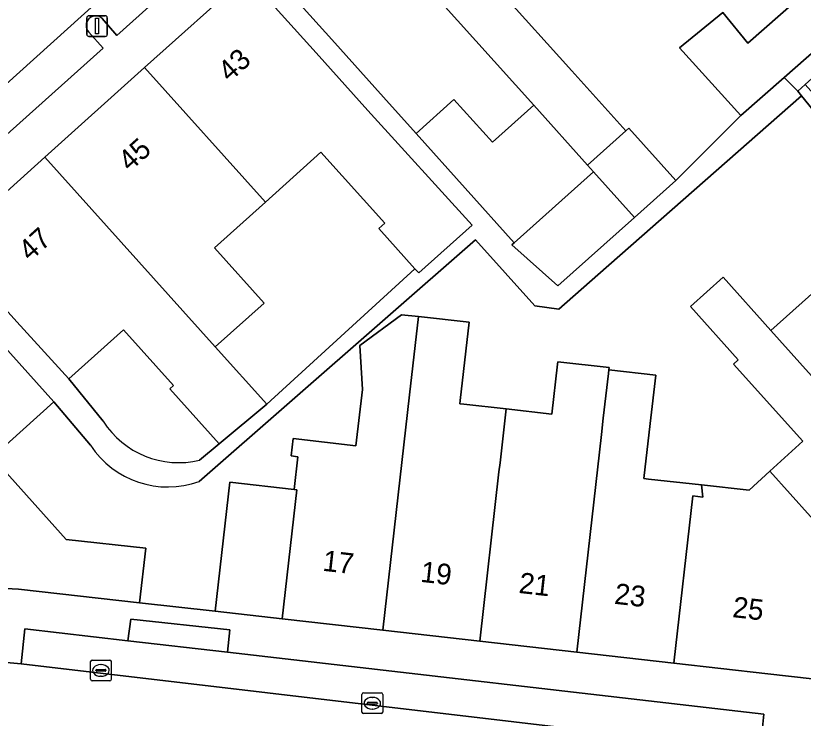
# Model space of a CAD drawing. Extents: x 162172 to 163187, y 382874 to 383685.
# Drawn here: x 162691.68 to 162729.65, y 383408.18 to 383442.07 of the extents above; entities that cross this region are included whole.
import ezdxf

# ---------------------------------------------------------------- set-up
doc = ezdxf.new("R2010")
doc.units = 0
for name, color, linetype in [('IMGEO_Erf', 7, 'Continuous'), ('IMGEO_Kolk', 7, 'Continuous'), ('IMGEO_Lichtmast', 7, 'Continuous'), ('IMGEO_Pand', 7, 'Continuous'), ('IMGEO_Pand_nummerreeks', 7, 'Continuous'), ('IMGEO_Parkeervlak_open', 7, 'Continuous'), ('IMGEO_Rijbaan_lokaal_open', 7, 'Continuous'), ('IMGEO_Voetpad_open', 7, 'Continuous')]:
    doc.layers.add(name, color=color, linetype=linetype)

msp = doc.modelspace()

# ---------------------------------------------------------------- linework, layer by layer
at = {"layer": 'IMGEO_Erf'}
for points in [[(162732.799, 383442.316), (162724.379, 383451.579), (162722.467, 383449.86), (162725.861, 383446.085), (162723.927, 383444.347), (162722.097, 383442.702), (162718.694, 383446.487), (162716.811, 383444.794), (162715.068, 383443.227), (162718.499, 383439.411), (162721.098, 383436.521), (162721.242, 383436.65), (162723.502, 383434.12), (162726.647, 383437.256), (162723.685, 383440.528), (162725.767, 383442.23), (162726.976, 383440.751), (162730.916, 383444.221)], [(162732.438, 383442.356), (162728.726, 383439.087)], [(162728.726, 383439.087), (162729.383, 383438.426), (162729.741, 383438.751), (162730.407, 383439.356), (162730.07, 383439.726), (162730.674, 383440.275), (162731.19, 383439.642), (162734.887, 383435.112), (162733.798, 383434.223), (162733.206, 383433.74), (162729.561, 383438.208), (162719.751, 383429.576), (162717.873, 383427.924), (162716.715, 383428.083), (162713.853, 383431.266), (162700.525, 383419.608)], [(162695.287, 383421.354), (162693.52, 383423.445), (162690.546, 383420.771), (162694.105, 383416.814), (162697.946, 383416.386), (162697.654, 383413.757), (162701.297, 383413.351), (162702.002, 383419.567), (162705.098, 383419.217), (162705.277, 383420.801), (162704.964, 383420.836), (162705.058, 383421.671), (162708.086, 383421.328), (162708.393, 383424.04), (162708.273, 383426.159), (162710.274, 383427.651), (162711.093, 383427.559), (162713.543, 383427.282), (162713.117, 383423.505), (162713.1, 383423.356), (162713.279, 383423.335), (162715.325, 383423.104), (162717.531, 383422.854), (162717.804, 383425.263), (162717.817, 383425.378), (162720.286, 383425.098), (162720.273, 383424.984), (162722.536, 383424.727), (162722.272, 383422.398), (162721.972, 383419.747), (162722.182, 383419.724), (162724.749, 383419.442), (162727.046, 383419.189), (162728.044, 383420.099), (162729.629, 383421.542), (162726.289, 383425.27), (162726.517, 383425.474), (162724.21, 383428.048), (162725.788, 383429.462), (162728.095, 383426.888), (162729.908, 383428.512)], [(162699.103, 383424.077), (162699.282, 383424.238), (162696.875, 383426.916), (162694.249, 383424.557), (162695.895, 383422.509)], [(162700.549, 383420.635), (162701.49, 383421.421), (162699.103, 383424.077)]]:
    msp.add_lwpolyline(points, dxfattribs=at)
for points in [[(162719.542, 383434.543), (162719.249, 383434.869), (162716.656, 383437.755), (162714.667, 383435.967), (162712.811, 383438.031), (162710.993, 383436.397), (162715.706, 383431.115)], [(162710.931, 383429.869), (162709.19, 383431.807), (162709.478, 383432.065), (162706.399, 383435.49), (162703.723, 383433.084), (162701.261, 383430.871), (162703.652, 383428.211), (162701.304, 383426.1), (162703.785, 383423.338)]]:
    msp.add_lwpolyline(points, close=True, dxfattribs=at)
for centre, radius, start, end in [((162699.542, 383424.85), 4.334, 212.6978, 283.4364), ((162699.009, 383423.789), 4.447, 213.1956, 289.9345)]:
    msp.add_arc(centre, radius, start, end, dxfattribs=at)
at = {"layer": 'IMGEO_Kolk'}
for p, q in [((162695.289, 383410.065), (162695.289, 383410.917)), ((162695.364, 383410.991), (162696.216, 383410.991)), ((162695.777, 383410.771), (162695.802, 383410.771)), ((162696.29, 383410.917), (162696.29, 383410.065)), ((162695.548, 383410.485), (162695.548, 383410.497)), ((162695.986, 383410.448), (162695.588, 383410.448)), ((162695.591, 383410.534), (162695.989, 383410.534)), ((162696.032, 383410.497), (162696.032, 383410.485)), ((162696.216, 383409.991), (162695.364, 383409.991)), ((162695.8, 383410.211), (162695.775, 383410.211)), ((162708.373, 383408.484), (162708.373, 383409.336)), ((162708.448, 383409.41), (162709.3, 383409.41)), ((162708.861, 383409.19), (162708.886, 383409.19)), ((162709.374, 383409.336), (162709.374, 383408.484)), ((162708.632, 383408.904), (162708.632, 383408.916)), ((162709.07, 383408.867), (162708.672, 383408.867)), ((162708.675, 383408.953), (162709.073, 383408.953)), ((162709.116, 383408.916), (162709.116, 383408.904)), ((162709.3, 383408.41), (162708.448, 383408.41)), ((162708.884, 383408.63), (162708.859, 383408.63))]:
    msp.add_line(p, q, dxfattribs=at)
for points in [[(162695.289, 383410.065), (162695.289, 383410.917)], [(162695.364, 383410.991), (162696.216, 383410.991)], [(162696.29, 383410.917), (162696.29, 383410.065)], [(162696.216, 383409.991), (162695.364, 383409.991)], [(162708.373, 383408.484), (162708.373, 383409.336)], [(162708.448, 383409.41), (162709.3, 383409.41)], [(162709.374, 383409.336), (162709.374, 383408.484)], [(162709.3, 383408.41), (162708.448, 383408.41)]]:
    msp.add_lwpolyline(points, dxfattribs=at)
for centre, radius, start, end in [((162695.366, 383410.915), 0.0765, 91.552, 178.448), ((162695.366, 383410.915), 0.0765, 91.552, 178.448), ((162696.214, 383410.915), 0.0765, 1.552, 88.448), ((162696.214, 383410.915), 0.0765, 1.552, 88.448), ((162695.588, 383410.494), 0.0403, 85.8775, 175.7526), ((162695.585, 383410.484), 0.0366, 178.938, 274.7102), ((162695.989, 383410.491), 0.043, 264.8664, 352.4533), ((162695.993, 383410.496), 0.0386, 1.7309, 96.639), ((162695.366, 383410.067), 0.0765, 181.552, 268.448), ((162695.366, 383410.067), 0.0765, 181.552, 268.448), ((162696.214, 383410.067), 0.0765, 271.552, 358.448), ((162696.214, 383410.067), 0.0765, 271.552, 358.448), ((162708.45, 383409.334), 0.0765, 91.552, 178.448), ((162708.45, 383409.334), 0.0765, 91.552, 178.448), ((162709.298, 383409.334), 0.0765, 1.552, 88.448), ((162709.298, 383409.334), 0.0765, 1.552, 88.448), ((162708.672, 383408.913), 0.0403, 85.8775, 175.7526), ((162708.669, 383408.903), 0.0366, 178.938, 274.7102), ((162709.073, 383408.91), 0.043, 264.8664, 352.4533), ((162709.077, 383408.915), 0.0386, 1.7309, 96.639), ((162708.45, 383408.486), 0.0765, 181.552, 268.448), ((162708.45, 383408.486), 0.0765, 181.552, 268.448), ((162709.298, 383408.486), 0.0765, 271.552, 358.448), ((162709.298, 383408.486), 0.0765, 271.552, 358.448)]:
    msp.add_arc(centre, radius, start, end, dxfattribs=at)
for centre, major_axis, ratio, start_param, end_param in [((162695.776, 383410.491), (-0.387, 0.002), 0.722429, 4.712389, 7.853982), ((162695.801, 383410.491), (-0.39, 0.002), 0.717154, 1.570796, 4.712389), ((162708.86, 383408.91), (-0.387, 0.002), 0.722429, 4.712389, 7.853982), ((162708.885, 383408.91), (-0.39, 0.002), 0.717154, 1.570796, 4.712389)]:
    msp.add_ellipse(centre, major_axis=major_axis, ratio=ratio, start_param=start_param, end_param=end_param, dxfattribs=at)
at = {"layer": 'IMGEO_Lichtmast'}
for p, q in [((162695.107, 383441.171), (162695.107, 383441.971)), ((162695.107, 383441.971), (162695.107, 383441.171)), ((162695.207, 383442.071), (162695.997, 383442.071)), ((162695.997, 383442.071), (162695.207, 383442.071)), ((162696.097, 383441.971), (162696.097, 383441.171)), ((162696.097, 383441.171), (162696.097, 383441.971)), ((162695.997, 383441.071), (162695.207, 383441.071)), ((162695.207, 383441.071), (162695.997, 383441.071))]:
    msp.add_line(p, q, dxfattribs=at)
msp.add_lwpolyline([(162695.527, 383441.946), (162695.677, 383441.946), (162695.677, 383441.196), (162695.527, 383441.196), (162695.527, 383441.946)], dxfattribs=at)
for centre, start, end in [((162695.207, 383441.971), 90, 180), ((162695.207, 383441.971), 90, 180), ((162695.997, 383441.971), 0, 90), ((162695.997, 383441.971), 360, 90), ((162695.207, 383441.171), 180, 270), ((162695.207, 383441.171), 180, 270), ((162695.997, 383441.171), 270, 0), ((162695.997, 383441.171), 270, 0)]:
    msp.add_arc(centre, 0.1, start, end, dxfattribs=at)
at = {"layer": 'IMGEO_Pand'}
for points in [[(162716.811, 383444.794), (162710.974, 383451.29), (162707.389, 383448.067), (162716.656, 383437.755), (162719.249, 383434.869), (162721.098, 383436.521), (162718.499, 383439.411), (162715.068, 383443.227)], [(162707.389, 383448.067), (162703.581, 383444.643), (162706.923, 383440.924), (162709.416, 383438.151), (162710.993, 383436.397), (162712.811, 383438.031), (162714.667, 383435.967), (162716.656, 383437.755)], [(162723.685, 383440.528), (162726.647, 383437.256), (162728.726, 383439.087), (162732.438, 383442.356), (162730.916, 383444.221), (162726.976, 383440.751), (162725.767, 383442.23)], [(162708.662, 383437.493), (162706.159, 383440.277), (162702.816, 383443.995), (162697.895, 383439.571), (162703.723, 383433.084), (162706.399, 383435.49), (162709.478, 383432.065), (162709.19, 383431.807), (162710.931, 383429.869), (162711.117, 383429.663), (162713.681, 383431.969)], [(162703.723, 383433.084), (162697.895, 383439.571), (162693.085, 383435.246), (162701.304, 383426.1), (162703.652, 383428.211), (162701.261, 383430.871)], [(162729.741, 383438.751), (162729.383, 383438.426), (162729.561, 383438.208), (162733.206, 383433.74), (162733.798, 383434.223)], [(162721.242, 383436.65), (162721.098, 383436.521), (162719.249, 383434.869), (162719.542, 383434.543), (162721.517, 383432.346), (162723.502, 383434.12)], [(162696.875, 383426.916), (162699.282, 383424.238), (162699.103, 383424.077), (162701.49, 383421.421), (162703.785, 383423.338), (162701.304, 383426.1), (162693.085, 383435.246), (162688.386, 383431.022), (162691.729, 383427.304), (162694.249, 383424.557)], [(162719.542, 383434.543), (162715.706, 383431.115), (162715.607, 383431.027), (162717.821, 383429.043), (162721.517, 383432.346)], [(162681.947, 383424.088), (162690.592, 383414.472), (162691.813, 383414.407), (162697.654, 383413.757), (162697.946, 383416.386), (162694.105, 383416.814), (162690.546, 383420.771), (162693.52, 383423.445), (162687.503, 383430.138), (162682.005, 383425.195)], [(162734.778, 383426.279), (162731.5, 383429.938), (162729.908, 383428.512), (162728.095, 383426.888), (162737.328, 383416.585), (162740.731, 383419.634)], [(162728.095, 383426.888), (162725.788, 383429.462), (162724.21, 383428.048), (162726.517, 383425.474), (162726.289, 383425.27), (162729.629, 383421.542), (162728.044, 383420.099), (162733.924, 383413.536), (162737.328, 383416.585)], [(162710.666, 383423.783), (162711.093, 383427.559), (162710.274, 383427.651), (162708.273, 383426.159), (162708.393, 383424.04), (162708.086, 383421.328), (162705.058, 383421.671), (162704.964, 383420.836), (162705.277, 383420.801), (162705.098, 383419.217), (162705.236, 383419.2), (162704.532, 383412.985), (162709.382, 383412.436)], [(162715.325, 383423.104), (162713.279, 383423.335), (162713.1, 383423.356), (162713.117, 383423.505), (162713.543, 383427.282), (162711.093, 383427.559), (162710.666, 383423.783), (162709.382, 383412.436), (162714.057, 383411.906), (162714.981, 383420.063), (162715.031, 383420.508)], [(162720.273, 383424.984), (162720.286, 383425.098), (162717.817, 383425.378), (162717.804, 383425.263), (162717.531, 383422.854), (162715.325, 383423.104), (162715.031, 383420.508), (162714.981, 383420.063), (162714.057, 383411.906), (162718.732, 383411.377), (162719.92, 383421.872), (162720.009, 383422.654), (162720.254, 383424.821)], [(162724.321, 383418.91), (162724.816, 383418.854), (162724.749, 383419.442), (162722.182, 383419.724), (162721.972, 383419.747), (162722.272, 383422.398), (162722.536, 383424.727), (162720.273, 383424.984), (162720.254, 383424.821), (162720.009, 383422.654), (162719.92, 383421.872), (162718.732, 383411.377), (162723.408, 383410.848)], [(162723.408, 383410.848), (162727.951, 383410.333), (162730.081, 383410.092), (162733.924, 383413.536), (162728.044, 383420.099), (162727.046, 383419.189), (162724.749, 383419.442), (162724.816, 383418.854), (162724.321, 383418.91)], [(162705.098, 383419.217), (162702.002, 383419.567), (162701.297, 383413.351), (162704.532, 383412.985), (162705.236, 383419.2)]]:
    msp.add_lwpolyline(points, close=True, dxfattribs=at)
at = {"layer": 'IMGEO_Parkeervlak_open'}
for points in [[(162715.496, 383460.436), (162713.601, 383458.84), (162697.961, 383444.869), (162679.717, 383428.393)], [(162695.849, 383441.934), (162696.554, 383441.123), (162705.367, 383449.021), (162704.667, 383449.823)], [(162682.9, 383428.866), (162695.892, 383440.51), (162695.2, 383441.281)]]:
    msp.add_lwpolyline(points, dxfattribs=at)
msp.add_lwpolyline([(162727.575, 383406.608), (162727.754, 383408.381), (162701.898, 383411.367), (162697.087, 383411.919), (162692.119, 383412.501), (162691.943, 383410.803)], close=True, dxfattribs=at)
msp.add_arc((162695.534, 383441.598), 0.461, 46.7823, 223.5697, dxfattribs=at)
at = {"layer": 'IMGEO_Rijbaan_lokaal_open'}
msp.add_lwpolyline([(162688.434, 383442.607), (162687.353, 383441.654), (162676.786, 383432.154), (162676.183, 383431.58), (162679.332, 383428.059), (162679.717, 383428.393), (162697.961, 383444.869), (162713.601, 383458.84), (162715.496, 383460.436), (162712.188, 383464.023), (162693.227, 383446.898), (162692.232, 383445.995)], close=True, dxfattribs=at)
msp.add_lwpolyline([(162729.014, 383406.474), (162727.575, 383406.608), (162691.943, 383410.803), (162690.489, 383410.931)], dxfattribs=at)
at = {"layer": 'IMGEO_Voetpad_open'}
for points in [[(162679.717, 383428.393), (162679.332, 383428.059), (162682.005, 383425.195), (162687.503, 383430.138), (162688.386, 383431.022), (162693.085, 383435.246), (162697.895, 383439.571), (162702.816, 383443.995), (162703.581, 383444.643), (162707.389, 383448.067), (162710.974, 383451.29), (162714.691, 383454.631), (162718.532, 383458.084), (162719.78, 383459.311), (162724.277, 383463.351)], [(162704.667, 383449.823), (162705.367, 383449.021), (162696.554, 383441.123), (162695.849, 383441.934)], [(162710.993, 383436.397), (162709.416, 383438.151), (162706.923, 383440.924), (162703.581, 383444.643), (162702.816, 383443.995), (162706.159, 383440.277), (162708.662, 383437.493), (162713.681, 383431.969), (162711.117, 383429.663), (162710.931, 383429.869), (162703.785, 383423.338), (162701.49, 383421.421), (162700.549, 383420.635)], [(162695.2, 383441.281), (162695.892, 383440.51), (162682.9, 383428.866)], [(162700.525, 383419.608), (162713.853, 383431.266), (162716.715, 383428.083), (162717.873, 383427.924), (162719.751, 383429.576), (162729.561, 383438.208), (162729.383, 383438.426), (162728.726, 383439.087), (162726.647, 383437.256), (162723.502, 383434.12), (162721.517, 383432.346), (162717.821, 383429.043), (162715.607, 383431.027), (162715.706, 383431.115), (162710.993, 383436.397)], [(162695.895, 383422.509), (162694.249, 383424.557), (162691.729, 383427.304), (162688.386, 383431.022), (162687.503, 383430.138), (162693.52, 383423.445), (162695.287, 383421.354)], [(162731.239, 383407.228), (162733.42, 383409.152), (162730.081, 383410.092), (162727.951, 383410.333), (162723.408, 383410.848), (162718.732, 383411.377), (162714.057, 383411.906), (162709.382, 383412.436), (162704.532, 383412.985), (162701.297, 383413.351), (162697.654, 383413.757), (162691.813, 383414.407), (162690.592, 383414.472), (162681.947, 383424.088), (162682.005, 383425.195)], [(162690.489, 383410.931), (162691.943, 383410.803), (162692.119, 383412.501), (162697.087, 383411.919), (162697.227, 383412.97), (162702.005, 383412.443), (162701.898, 383411.367), (162727.754, 383408.381), (162727.575, 383406.608), (162729.014, 383406.474)]]:
    msp.add_lwpolyline(points, dxfattribs=at)
msp.add_lwpolyline([(162701.898, 383411.367), (162702.005, 383412.443), (162697.227, 383412.97), (162697.087, 383411.919)], close=True, dxfattribs=at)
for centre, radius, start, end in [((162695.534, 383441.598), 0.461, 46.7823, 223.5697), ((162699.542, 383424.85), 4.334, 212.6978, 283.4364), ((162699.009, 383423.789), 4.447, 213.1956, 289.9345)]:
    msp.add_arc(centre, radius, start, end, dxfattribs=at)

# ---------------------------------------------------------------- texts
at = {"layer": 'IMGEO_Pand_nummerreeks'}
for s, rotation, p in [('43', 41.9577, (162701.99, 383438.841)), ('45', 41.9577, (162697.18, 383434.517)), ('47', 41.9577, (162692.37, 383430.193)), ('17', 353.5428, (162706.445, 383415.302)), ('19', 353.5428, (162711.164, 383414.768)), ('21', 353.5428, (162715.905, 383414.232)), ('23', 353.5428, (162720.511, 383413.71)), ('25', 353.5533, (162726.206, 383413.066))]:
    msp.add_text(s, height=1, rotation=rotation, dxfattribs=at).set_placement(p)

doc.saveas('drawing.dxf')
